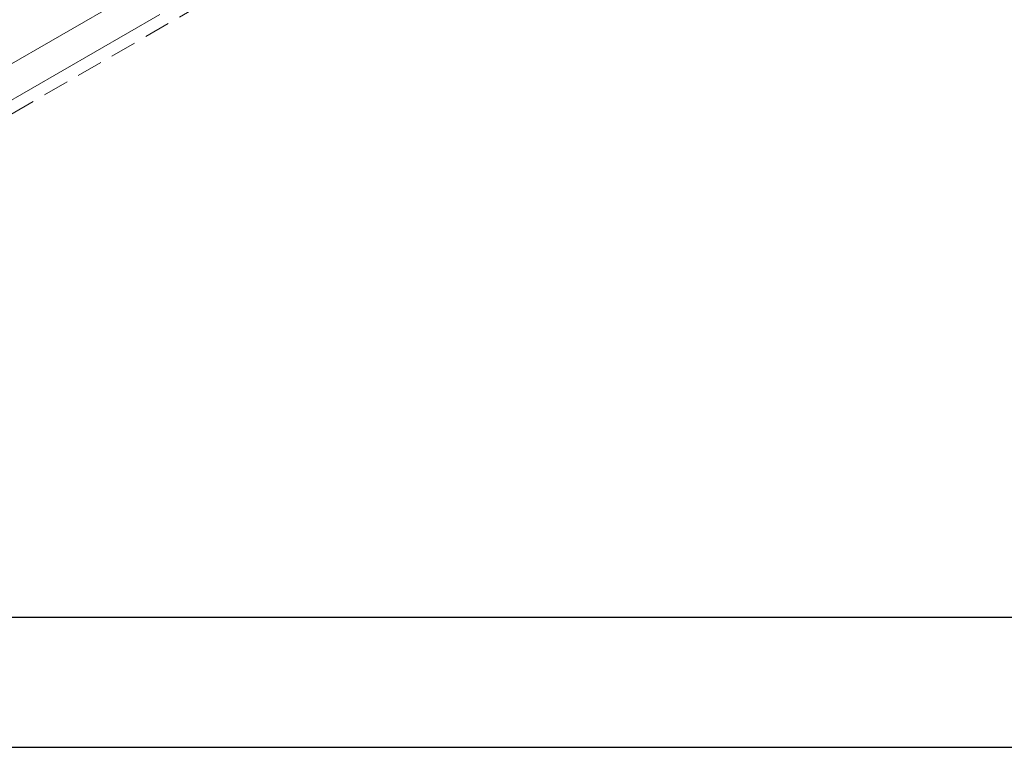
# Model space of a CAD drawing. Header units: millimetres. Extents: x 567 to 934, y -1 to 364.
# Tile 767 of 1056: x 752 to 760, y 121 to 127. Entities that reach past the tile are written whole.
import ezdxf

# ---------------------------------------------------------------- set-up
doc = ezdxf.new("R2010")
doc.units = ezdxf.units.MM
doc.header["$MEASUREMENT"] = 0
doc.linetypes.add('JIS_02_2.0', pattern=[0.3, 0.2, -0.1])
doc.layers.get('0').update_dxf_attribs({"lineweight": 18})
doc.layers.add('ARQ FINA', color=8, linetype='Continuous')
doc.layers.add('FOLHA_PADRÃO', color=7, linetype='Continuous')
doc.layers.add('DI-Área do detalhe', color=10, linetype='JIS_02_2.0', lineweight=0)

# ---------------------------------------------------------------- blocks, each defined once
blk = doc.blocks.new('A1EST. 1500')
at = {"layer": 'FOLHA_PADRÃO', "color": 1, "linetype": 'Continuous'}
blk.add_line((0, 0), (150.008, 0), dxfattribs=at)
at = {"layer": 'FOLHA_PADRÃO', "color": 6, "linetype": 'Continuous'}
blk.add_lwpolyline([(149, 58.4001), (149, 1), (1, 1), (1, 58.4001), (149, 58.4001)], dxfattribs=at)

msp = doc.modelspace()

# ---------------------------------------------------------------- linework, layer by layer
at = {"layer": 'ARQ FINA', "lineweight": 5}
for p, q in [((751.4148, 126.0233), (752.9737, 126.9233)), ((753.2326, 126.7928), (751.6408, 125.8738))]:
    msp.add_line(p, q, dxfattribs=at)
at = {"layer": 'DI-Área do detalhe'}
msp.add_lwpolyline([(744.6408, 129.5676), (750.9229, 133.1945), (757.7147, 129.2733), (751.4326, 125.6464), (744.6408, 129.5676)], dxfattribs=at)

# ---------------------------------------------------------------- block references
msp.add_blockref('A1EST. 1500', (722.2572, 121.146))

doc.saveas('drawing.dxf')
